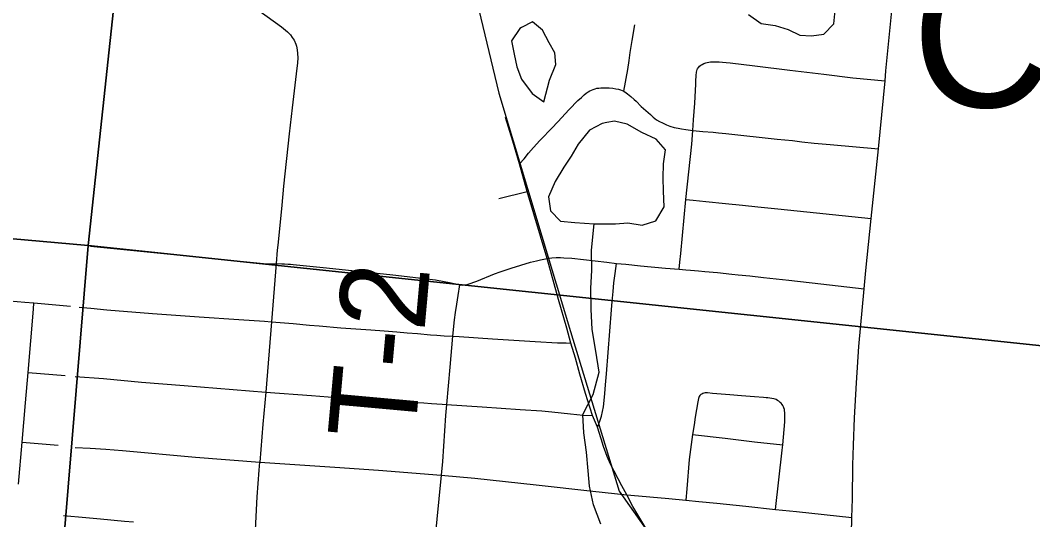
# Model space of a CAD drawing. Extents: x 0 to 1134, y 0 to 440.
# Drawn here: x 212.85 to 232.66, y 168.91 to 178.68 of the extents above; entities that cross this region are included whole.
import ezdxf

# ---------------------------------------------------------------- set-up
doc = ezdxf.new("R2010")
doc.units = 0
for name, color, linetype in [('GM_X_Minor_Lake', 7, 'Continuous'), ('GM_X_Minor_Lake_Text', 7, 'Continuous'), ('GM_X_Minor_River', 7, 'Continuous'), ('GM_X_Rail_Line', 7, 'Continuous'), ('GM_X_Section', 7, 'Continuous'), ('GM_X_Township_Road', 7, 'Continuous'), ('GM_X_Township_Road_Text', 7, 'Continuous')]:
    doc.layers.add(name, color=color, linetype=linetype)

msp = doc.modelspace()

# ---------------------------------------------------------------- linework, layer by layer
at = {"layer": 'GM_X_Minor_Lake'}
for points in [[(227.094, 178.789), (227.342, 178.615), (227.615, 178.578), (227.875, 178.495), (228.102, 178.389), (228.329, 178.375), (228.568, 178.406), (228.764, 178.609), (228.79, 178.87)], [(222.657, 178.535), (222.62, 178.515), (222.458, 178.278), (222.511, 178.016), (222.565, 177.765), (222.653, 177.524), (222.866, 177.248), (223.091, 177.086)], [(223.091, 177.086), (223.199, 177.506), (223.328, 177.812), (223.308, 178.04), (223.197, 178.235), (223.063, 178.487), (222.872, 178.649), (222.657, 178.535)], [(224.324, 176.678), (224.235, 176.662), (223.983, 176.528), (223.763, 176.258), (223.624, 176.02), (223.485, 175.806), (223.311, 175.523), (223.182, 175.229), (223.224, 174.955), (223.415, 174.748), (223.699, 174.721), (224.079, 174.695)], [(224.079, 174.695), (224.495, 174.7), (224.734, 174.72), (225.018, 174.671), (225.281, 174.759), (225.443, 175.03), (225.436, 175.337), (225.428, 175.599), (225.431, 175.873), (225.469, 176.145), (225.289, 176.352), (225.006, 176.481), (224.724, 176.644), (224.474, 176.704), (224.324, 176.678)]]:
    msp.add_lwpolyline(points, dxfattribs=at)
at = {"layer": 'GM_X_Minor_River'}
for points in [[(223.957, 169.868), (223.927, 170.232), (223.875, 170.609), (223.857, 170.973), (224.055, 171.358), (224.174, 171.8), (224.111, 172.211), (224.037, 172.634), (224.019, 173.032), (224.013, 173.431), (224.029, 173.795), (224.022, 174.182), (224.079, 174.695)], [(224.205, 168.828), (224.062, 169.206), (223.987, 169.571), (223.957, 169.868)]]:
    msp.add_lwpolyline(points, dxfattribs=at)
at = {"layer": 'GM_X_Rail_Line'}
msp.add_lwpolyline([(221.797, 245.364), (221.181, 240.333), (221.128, 239.013), (217.027, 199.63), (217.027, 198.85), (222.212, 177.253), (223.614, 172.593), (224.567, 169.474), (226.214, 167.135), (226.756, 165.662), (226.412, 163.551), (226.185, 162.05), (226.353, 159.693), (226.495, 157.362), (232.797, 143.924), (233.602, 142.873), (234.295, 142.479), (235.537, 142.526)], dxfattribs=at)
at = {"layer": 'GM_X_Section'}
for points in [[(186.532, 207.586), (217.414, 204.459), (214.176, 174.272), (183.741, 176.98), (186.512, 207.369)], [(217.414, 204.459), (247.411, 201.474), (244.499, 171.089), (214.176, 174.272)], [(183.714, 176.72), (183.741, 176.98), (214.176, 174.272), (211.65, 143.881), (181.082, 146.67)], [(214.176, 174.272), (244.499, 171.089), (241.786, 141.042), (212.603, 143.785), (211.65, 143.881)]]:
    msp.add_lwpolyline(points, close=True, dxfattribs=at)
at = {"layer": 'GM_X_Township_Road'}
for p, q in [((229.64, 176.165), (229.768, 177.495)), ((229.496, 174.801), (229.64, 176.165)), ((222.762, 175.33), (222.616, 175.87)), ((222.209, 175.193), (222.762, 175.33)), ((223.157, 174.022), (222.762, 175.33)), ((217.856, 173.921), (217.763, 172.783)), ((213.113, 173.153), (213.831, 173.091)), ((217.763, 172.783), (217.651, 171.404)), ((212.998, 171.794), (213.724, 171.732)), ((224.139, 170.725), (224.045, 170.948)), ((212.809, 169.606), (212.881, 170.431)), ((212.881, 170.431), (213.589, 170.372)), ((221.084, 169.786), (220.947, 168.426))]:
    msp.add_line(p, q, dxfattribs=at)
for points in [[(229.768, 177.495), (229.786, 177.686), (229.978, 179.653), (230.265, 182.391), (230.368, 183.475), (230.639, 186.227), (230.807, 187.894), (231.099, 190.671), (231.203, 191.783), (231.37, 193.567)], [(217.353, 178.986), (217.958, 178.551), (218.037, 178.484), (218.073, 178.451), (218.107, 178.421), (218.131, 178.392), (218.168, 178.343), (218.204, 178.289), (218.237, 178.213), (218.249, 178.173), (218.265, 178.1), (218.273, 178.027), (218.276, 177.945), (218.268, 177.845), (218.245, 177.632), (218.207, 177.299), (218.169, 176.969), (218.11, 176.46), (217.996, 175.434), (217.961, 175.065), (217.923, 174.664), (217.885, 174.281), (217.876, 174.185), (217.856, 173.921)], [(224.655, 177.289), (224.733, 177.713), (224.758, 177.889), (224.783, 178.045), (224.821, 178.281), (224.869, 178.587)], [(226.004, 176.525), (226.018, 176.729), (226.043, 177.059), (226.063, 177.428), (226.067, 177.521), (226.07, 177.566), (226.071, 177.589), (226.073, 177.615), (226.076, 177.641), (226.081, 177.666), (226.086, 177.692), (226.093, 177.713), (226.101, 177.731), (226.111, 177.748), (226.124, 177.763), (226.14, 177.779), (226.161, 177.798)], [(226.161, 177.798), (226.187, 177.814), (226.219, 177.831), (226.242, 177.841), (226.261, 177.847), (226.289, 177.852), (226.32, 177.858), (226.352, 177.863), (226.384, 177.864), (226.415, 177.865), (226.473, 177.865), (226.525, 177.863), (226.59, 177.858), (226.657, 177.853), (226.737, 177.845), (227.219, 177.789), (227.903, 177.701), (228.57, 177.626), (229.137, 177.555), (229.768, 177.495)], [(222.616, 175.87), (222.706, 175.966), (222.792, 176.078), (222.889, 176.188), (223.015, 176.326), (223.104, 176.417), (223.179, 176.496), (223.249, 176.568), (223.364, 176.692), (223.59, 176.931), (223.755, 177.106), (223.825, 177.17), (223.881, 177.22), (223.919, 177.25), (223.957, 177.277), (223.99, 177.295), (224.021, 177.31), (224.054, 177.325), (224.093, 177.339), (224.129, 177.347), (224.167, 177.353), (224.208, 177.356), (224.248, 177.359), (224.303, 177.359), (224.369, 177.356), (224.444, 177.349), (224.502, 177.34), (224.553, 177.329), (224.592, 177.317), (224.623, 177.304), (224.655, 177.289)], [(224.655, 177.289), (224.702, 177.26), (224.727, 177.241), (224.793, 177.187), (224.859, 177.13), (224.899, 177.094), (224.998, 176.995), (225.177, 176.833), (225.23, 176.784), (225.297, 176.734), (225.354, 176.7), (225.414, 176.67), (225.494, 176.636), (225.559, 176.61), (225.641, 176.584), (225.721, 176.565), (225.787, 176.552), (225.871, 176.54), (226.004, 176.525)], [(222.616, 175.87), (222.485, 176.311), (222.344, 176.778)], [(225.871, 175.174), (225.985, 176.254), (226.004, 176.525)], [(226.004, 176.525), (226.201, 176.506), (226.405, 176.487), (226.509, 176.476), (226.655, 176.461), (227.655, 176.355), (227.96, 176.324), (228.138, 176.302), (228.38, 176.277), (228.694, 176.249), (229.64, 176.165)], [(225.739, 173.809), (225.751, 173.951), (225.769, 174.121), (225.871, 175.174)], [(225.871, 175.174), (226.016, 175.161), (226.26, 175.137), (226.643, 175.098), (226.982, 175.065), (227.277, 175.031), (227.673, 174.989), (229.496, 174.801)], [(229.358, 173.425), (229.39, 173.783), (229.496, 174.801)], [(214.219, 174.261), (215, 174.184), (217.67, 173.919), (217.721, 173.919), (217.772, 173.918), (217.856, 173.921)], [(221.442, 173.508), (221.477, 173.503), (221.509, 173.502), (221.549, 173.506), (221.608, 173.519), (221.781, 173.58), (222.127, 173.719), (222.238, 173.76), (222.455, 173.833), (222.833, 173.948), (222.946, 173.977), (223.023, 173.997), (223.157, 174.022)], [(223.157, 174.022), (223.245, 174.032), (223.331, 174.038), (223.418, 174.037), (223.481, 174.036), (223.642, 174.024), (224.324, 173.946), (224.51, 173.92)], [(223.617, 172.367), (223.539, 172.659), (223.375, 173.218), (223.157, 174.022)], [(217.856, 173.921), (217.967, 173.918), (218.019, 173.916), (218.087, 173.911), (218.132, 173.908), (218.183, 173.904), (218.837, 173.838), (220.137, 173.703), (220.972, 173.603), (221.248, 173.553), (221.338, 173.533), (221.419, 173.512), (221.442, 173.508)], [(224.139, 170.725), (224.19, 170.843), (224.218, 170.937), (224.241, 171.031), (224.256, 171.12), (224.271, 171.242), (224.287, 171.381), (224.3, 171.547), (224.317, 171.767), (224.414, 173.018), (224.428, 173.181), (224.446, 173.378), (224.462, 173.543), (224.486, 173.728), (224.51, 173.92)], [(224.51, 173.92), (224.694, 173.909), (224.983, 173.879), (225.473, 173.832), (225.739, 173.809)], [(225.739, 173.809), (225.87, 173.8), (225.961, 173.793), (226.12, 173.782), (226.241, 173.769), (226.488, 173.746), (226.768, 173.714), (226.892, 173.702), (227.122, 173.678), (227.387, 173.647), (227.888, 173.597), (228.509, 173.525), (229.358, 173.425)], [(221.442, 173.508), (221.408, 173.296), (221.381, 173.129), (221.356, 172.962), (221.338, 172.822), (221.307, 172.503)], [(229.121, 168.954), (229.129, 169.322), (229.141, 169.982), (229.149, 170.373), (229.168, 170.905), (229.209, 171.589), (229.257, 172.299), (229.358, 173.425)], [(211.521, 173.29), (211.725, 173.272), (212.935, 173.168), (213.113, 173.153)], [(212.998, 171.794), (213.103, 173.032), (213.113, 173.153)], [(213.995, 173.071), (214.224, 173.046), (214.541, 173.016), (215.431, 172.947), (216.348, 172.88), (217.125, 172.828), (217.624, 172.794), (217.763, 172.783)], [(217.763, 172.783), (218.183, 172.751), (218.507, 172.718), (218.695, 172.702), (219.121, 172.664), (219.705, 172.623), (219.969, 172.606), (220.215, 172.586), (220.414, 172.57), (220.619, 172.551), (220.876, 172.528), (220.995, 172.519), (221.138, 172.511), (221.307, 172.503)], [(221.307, 172.503), (221.249, 171.896), (221.184, 171.167)], [(221.307, 172.503), (221.434, 172.496), (222.084, 172.451), (222.92, 172.396), (223.359, 172.371), (223.526, 172.369), (223.617, 172.367)], [(224.045, 170.948), (223.909, 171.382), (223.798, 171.76), (223.708, 172.072), (223.617, 172.367)], [(212.881, 170.431), (212.948, 171.197), (212.998, 171.794)], [(213.922, 171.715), (214.476, 171.675), (215.217, 171.6), (216.053, 171.537), (217.651, 171.404)], [(217.651, 171.404), (217.595, 170.783), (217.533, 170.04)], [(217.651, 171.404), (218.544, 171.339), (218.872, 171.314), (219.346, 171.288), (219.712, 171.269), (220.24, 171.233), (220.49, 171.214), (220.74, 171.196), (220.89, 171.186), (221.103, 171.172), (221.184, 171.167)], [(227.765, 170.379), (227.805, 170.827), (227.809, 170.906), (227.81, 170.934), (227.81, 170.969), (227.807, 171.007), (227.804, 171.04), (227.798, 171.07), (227.79, 171.098), (227.781, 171.12), (227.765, 171.148), (227.752, 171.167), (227.733, 171.189), (227.714, 171.208), (227.69, 171.228), (227.662, 171.247), (227.635, 171.261), (227.617, 171.268), (227.59, 171.277), (227.554, 171.284), (227.513, 171.29), (227.475, 171.294), (227.44, 171.298), (227.391, 171.301), (227.214, 171.317), (226.962, 171.336), (226.729, 171.354), (226.391, 171.383), (226.296, 171.391), (226.275, 171.392), (226.251, 171.391), (226.225, 171.388), (226.201, 171.381), (226.182, 171.371), (226.163, 171.359), (226.146, 171.34), (226.134, 171.321), (226.125, 171.304), (226.117, 171.28), (226.109, 171.249), (226.102, 171.215), (226.052, 170.921), (226.03, 170.77), (226.003, 170.579)], [(221.184, 171.167), (221.17, 170.952), (221.107, 170.05), (221.084, 169.786)], [(221.184, 171.167), (221.882, 171.12), (222.626, 171.069), (223.05, 171.04), (223.245, 171.021), (223.61, 170.982), (223.86, 170.96), (224.045, 170.948)], [(224.713, 169.4), (224.619, 169.578), (224.398, 169.996), (224.332, 170.152), (224.262, 170.342), (224.213, 170.497), (224.139, 170.725)], [(226.003, 170.579), (225.936, 170.09), (225.887, 169.518), (225.867, 169.293)], [(226.003, 170.579), (226.638, 170.507), (227.216, 170.439), (227.765, 170.379)], [(213.917, 170.327), (214.215, 170.311), (214.518, 170.293), (214.844, 170.266), (216.273, 170.138), (217.533, 170.04)], [(227.626, 169.115), (227.757, 170.274), (227.765, 170.379)], [(217.446, 168.713), (217.48, 169.362), (217.519, 169.885), (217.533, 170.04)], [(217.533, 170.04), (217.924, 170.012), (218.999, 169.942), (219.854, 169.882), (221.084, 169.786)], [(221.084, 169.786), (221.74, 169.723), (222.944, 169.598), (224.053, 169.471), (224.713, 169.4)], [(224.713, 169.4), (224.795, 169.391), (225.536, 169.327), (225.867, 169.293)], [(225.627, 167.949), (225.534, 168.098), (225.069, 168.779), (224.833, 169.17), (224.713, 169.4)], [(225.867, 169.293), (226.127, 169.268), (226.475, 169.235), (227.043, 169.178), (227.626, 169.115), (228.038, 169.074), (229.121, 168.954)], [(213.689, 168.997), (214.131, 168.955), (214.417, 168.931), (214.887, 168.886), (215.062, 168.872)], [(228.846, 165.657), (228.93, 166.533), (229.056, 167.738), (229.085, 168.018), (229.105, 168.346), (229.114, 168.634), (229.121, 168.954)]]:
    msp.add_lwpolyline(points, dxfattribs=at)

# ---------------------------------------------------------------- texts
at = {"layer": 'GM_X_Minor_Lake_Text'}
msp.add_text('Crystal', height=2.8408, rotation=0.0085, dxfattribs=at).set_placement((230.291, 176.98))
at = {"layer": 'GM_X_Township_Road_Text'}
msp.add_text('T-2', height=1.7045, rotation=84.834, dxfattribs=at).set_placement((220.558, 170.432))

doc.saveas('drawing.dxf')
